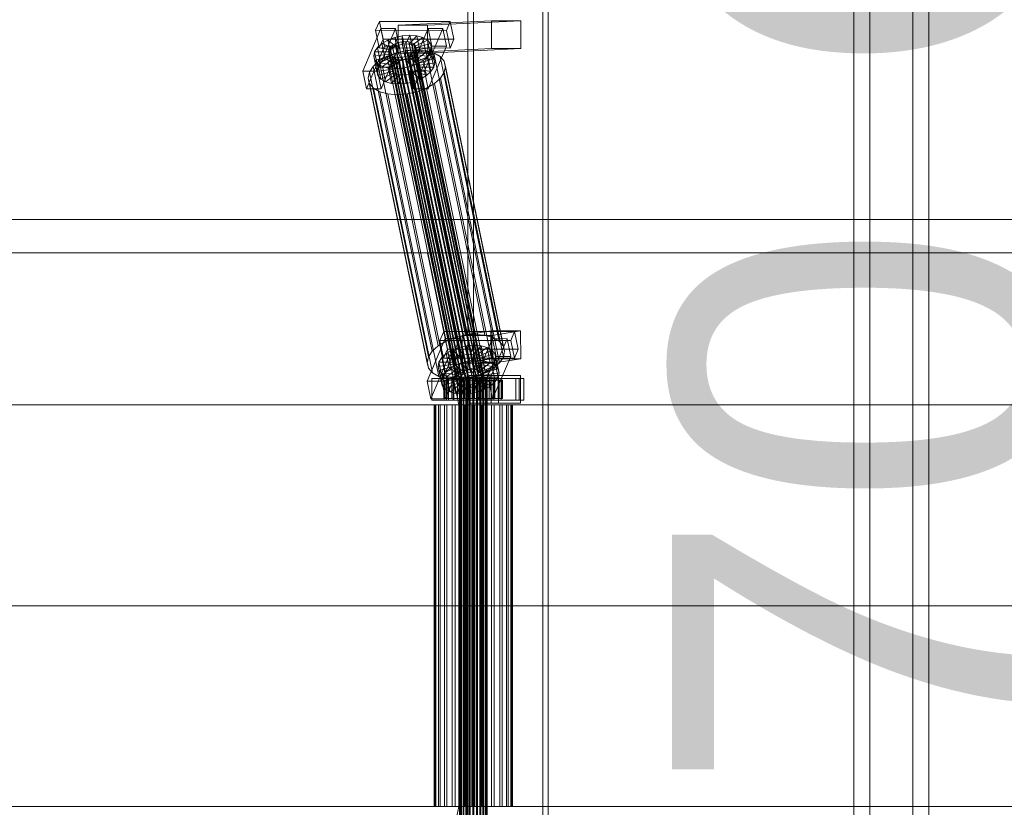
# Model space of a CAD drawing. Header units: millimetres. Extents: x -4738 to 65662, y -68080 to 6847.
# Tile 620 of 656: x 22278 to 22915, y -18130 to -17621. Entities that reach past the tile are written whole.
import ezdxf

# ---------------------------------------------------------------- set-up
doc = ezdxf.new("R2010")
doc.units = ezdxf.units.MM
doc.layers.add('COTAS_O', color=1, linetype='Continuous', lineweight=0)
doc.layers.add('superior_C02', color=7, linetype='Continuous', lineweight=0)
doc.dimstyles.new('R19_100', dxfattribs={"dimtxt": 250, "dimasz": 150, "dimexe": 150, "dimexo": 80, "dimgap": 100, "dimtad": 1, "dimtih": 1, "dimtoh": 1, "dimdsep": 46, "dimcen": 0.09, "dimadec": 0, "dimazin": 0, "dimtfac": 1, "dimtdec": 4, "dimtofl": 0, "dimtmove": 0, "dimatfit": 3, "dimfxl": 1, "dimtolj": 1, "dimtzin": 0, "dimarcsym": 0})

# ---------------------------------------------------------------- blocks, each defined once
blk = doc.blocks.new('DIM_R31_41')
at = {"layer": 'COTAS_O'}
for p, q in [((23050.07, -17510), (23005.07, -17660)), ((23750.07, -17510), (23050.07, -17510)), ((23050.07, -19480), (23050.07, -17510)), ((23050.07, -17510), (23095.07, -17660)), ((23050.07, -19480), (23005.07, -19330)), ((23050.07, -19480), (23095.07, -19330)), ((23750.07, -19480), (23050.07, -19480))]:
    blk.add_line(p, q, dxfattribs=at)
blk.add_text('1970 O', height=250, rotation=90, dxfattribs=at).set_placement((22950.07, -18495))

msp = doc.modelspace()

# ---------------------------------------------------------------- linework, layer by layer
at = {"layer": 'superior_C02'}
for p, q in [((22817.676, -17550), (22817.676, -18450)), ((22828.108, -18450), (22828.108, -17550)), ((22855.858, -18450), (22855.858, -17550)), ((22866.29, -17550), (22866.29, -18450)), ((22567.843, -17575), (22567.843, -18425)), ((22571.419, -18425), (22571.419, -17575)), ((22616.334, -18425), (22616.334, -17575)), ((22619.91, -17575), (22619.91, -18425)), ((22510.565, -17621.857), (22508.117, -17627.592)), ((22512.945, -17633.325), (22510.565, -17621.857)), ((22510.565, -17621.857), (22556.383, -17621.914)), ((22583.026, -17621.488), (22522.633, -17624.356)), ((22541.723, -17624.356), (22602.116, -17621.488)), ((22553.935, -17627.65), (22556.383, -17621.914)), ((22556.383, -17621.914), (22558.763, -17633.382)), ((22583.101, -17639.486), (22583.026, -17621.488)), ((22583.026, -17621.488), (22602.116, -17621.488)), ((22602.116, -17621.488), (22602.192, -17639.486)), ((22511.47, -17626.449), (22499.719, -17653.98)), ((22553.935, -17627.65), (22508.117, -17627.592)), ((22508.117, -17627.592), (22510.497, -17639.061)), ((22509.265, -17653.992), (22521.015, -17626.461)), ((22513.85, -17637.917), (22511.47, -17626.449)), ((22511.47, -17626.449), (22521.015, -17626.461)), ((22521.015, -17626.461), (22523.396, -17637.929)), ((22541.723, -17624.356), (22522.633, -17624.356)), ((22522.633, -17624.356), (22522.709, -17642.354)), ((22542.015, -17626.487), (22530.265, -17654.019)), ((22539.81, -17654.031), (22551.561, -17626.499)), ((22541.799, -17642.354), (22541.723, -17624.356)), ((22544.396, -17637.955), (22542.015, -17626.487)), ((22542.015, -17626.487), (22551.561, -17626.499)), ((22551.561, -17626.499), (22553.941, -17637.967)), ((22556.315, -17639.118), (22553.935, -17627.65)), ((22509.251, -17638.79), (22512.184, -17636.164)), ((22510.497, -17639.061), (22512.945, -17633.325)), ((22512.184, -17636.164), (22516.03, -17633.91)), ((22512.184, -17636.164), (22519.227, -17639.042)), ((22514.225, -17645.994), (22512.184, -17636.164)), ((22558.763, -17633.382), (22512.945, -17633.325)), ((22516.03, -17633.91), (22520.525, -17632.183)), ((22516.03, -17633.91), (22521.049, -17637.975)), ((22518.07, -17643.74), (22516.03, -17633.91)), ((22518.887, -17637.404), (22520.709, -17636.336)), ((22520.525, -17632.183), (22525.364, -17631.1)), ((22520.525, -17632.183), (22523.178, -17637.157)), ((22522.566, -17642.013), (22520.525, -17632.183)), ((22520.709, -17636.336), (22522.838, -17635.518)), ((22565.084, -17850.135), (22520.709, -17636.336)), ((22522.838, -17635.518), (22525.13, -17635.005)), ((22567.213, -17849.317), (22522.838, -17635.518)), ((22525.47, -17636.643), (22523.178, -17637.157)), ((22525.13, -17635.005), (22527.429, -17634.832)), ((22569.505, -17848.804), (22525.13, -17635.005)), ((22525.364, -17631.1), (22530.217, -17630.735)), ((22525.364, -17631.1), (22525.47, -17636.643)), ((22527.404, -17640.93), (22525.364, -17631.1)), ((22527.769, -17636.47), (22525.47, -17636.643)), ((22525.47, -17636.643), (22527.51, -17646.473)), ((22527.429, -17634.832), (22529.577, -17635.011)), ((22571.804, -17848.631), (22527.429, -17634.832)), ((22530.217, -17630.735), (22527.769, -17636.47)), ((22527.769, -17636.47), (22529.809, -17646.3)), ((22529.917, -17636.649), (22527.769, -17636.47)), ((22529.577, -17635.011), (22531.429, -17635.529)), ((22573.952, -17848.809), (22529.577, -17635.011)), ((22534.752, -17631.112), (22529.917, -17636.649)), ((22529.917, -17636.649), (22531.957, -17646.479)), ((22531.769, -17637.167), (22529.917, -17636.649)), ((22532.257, -17640.564), (22530.217, -17630.735)), ((22530.217, -17630.735), (22534.752, -17631.112)), ((22531.429, -17635.529), (22532.858, -17636.352)), ((22575.804, -17849.328), (22531.429, -17635.529)), ((22538.662, -17632.206), (22531.769, -17637.167)), ((22532.858, -17636.352), (22533.767, -17637.422)), ((22577.233, -17850.15), (22532.858, -17636.352)), ((22541.679, -17633.943), (22533.198, -17637.99)), ((22543.598, -17636.203), (22534.107, -17639.061)), ((22536.792, -17640.942), (22534.752, -17631.112)), ((22534.752, -17631.112), (22538.662, -17632.206)), ((22540.702, -17642.036), (22538.662, -17632.206)), ((22538.662, -17632.206), (22541.679, -17633.943)), ((22543.719, -17643.772), (22541.679, -17633.943)), ((22541.679, -17633.943), (22543.598, -17636.203)), ((22545.638, -17646.033), (22543.598, -17636.203)), ((22543.598, -17636.203), (22544.288, -17638.834)), ((22558.763, -17633.382), (22556.315, -17639.118)), ((22502.1, -17665.449), (22513.85, -17637.917)), ((22506.843, -17644.431), (22507.429, -17641.61)), ((22506.843, -17644.431), (22516.697, -17642.958)), ((22507.429, -17641.61), (22509.251, -17638.79)), ((22507.429, -17641.61), (22516.974, -17641.622)), ((22509.469, -17651.44), (22507.429, -17641.61)), ((22509.251, -17638.79), (22517.837, -17640.286)), ((22511.291, -17648.62), (22509.251, -17638.79)), ((22510.497, -17639.061), (22556.315, -17639.118)), ((22523.396, -17637.929), (22511.645, -17665.461)), ((22523.396, -17637.929), (22513.85, -17637.917)), ((22515.538, -17644.416), (22521.548, -17642.107)), ((22516.357, -17641.32), (22516.634, -17639.983)), ((22516.684, -17642.566), (22516.357, -17641.32)), ((22560.732, -17855.119), (22516.357, -17641.32)), ((22516.634, -17639.983), (22517.497, -17638.648)), ((22561.01, -17853.782), (22516.634, -17639.983)), ((22517.593, -17643.637), (22516.684, -17642.566)), ((22561.059, -17856.365), (22516.684, -17642.566)), ((22516.974, -17641.622), (22516.697, -17642.958)), ((22516.697, -17642.958), (22517.024, -17644.204)), ((22516.697, -17642.958), (22518.737, -17652.788)), ((22517.837, -17640.286), (22516.974, -17641.622)), ((22516.974, -17641.622), (22519.015, -17651.452)), ((22517.497, -17638.648), (22518.887, -17637.404)), ((22561.873, -17852.446), (22517.497, -17638.648)), ((22519.227, -17639.042), (22517.837, -17640.286)), ((22517.837, -17640.286), (22519.878, -17650.116)), ((22522.566, -17642.013), (22518.07, -17643.74)), ((22563.262, -17851.202), (22518.887, -17637.404)), ((22521.049, -17637.975), (22519.227, -17639.042)), ((22519.227, -17639.042), (22521.267, -17648.872)), ((22523.178, -17637.157), (22521.049, -17637.975)), ((22521.049, -17637.975), (22523.089, -17647.804)), ((22521.548, -17642.107), (22528.017, -17640.659)), ((22559.803, -17826.416), (22521.548, -17642.107)), ((22527.404, -17640.93), (22522.566, -17642.013)), ((22525.218, -17646.986), (22522.566, -17642.013)), ((22583.101, -17639.486), (22522.709, -17642.354)), ((22522.709, -17642.354), (22541.799, -17642.354)), ((22523.178, -17637.157), (22525.218, -17646.986)), ((22532.257, -17640.564), (22527.404, -17640.93)), ((22527.51, -17646.473), (22527.404, -17640.93)), ((22528.017, -17640.659), (22534.504, -17640.17)), ((22566.271, -17824.968), (22528.017, -17640.659)), ((22531.564, -17642.585), (22529.742, -17643.652)), ((22529.809, -17646.3), (22532.257, -17640.564)), ((22532.953, -17641.341), (22531.564, -17642.585)), ((22575.939, -17856.383), (22531.564, -17642.585)), ((22531.769, -17637.167), (22533.809, -17646.997)), ((22533.198, -17637.99), (22531.769, -17637.167)), ((22531.904, -17644.223), (22533.293, -17642.979)), ((22531.957, -17646.479), (22536.792, -17640.942)), ((22536.792, -17640.942), (22532.257, -17640.564)), ((22532.645, -17665.487), (22544.396, -17637.955)), ((22533.816, -17640.005), (22532.953, -17641.341)), ((22577.329, -17855.139), (22532.953, -17641.341)), ((22533.198, -17637.99), (22535.238, -17647.82)), ((22534.107, -17639.061), (22533.198, -17637.99)), ((22533.293, -17642.979), (22534.156, -17641.643)), ((22541.88, -17644.475), (22533.293, -17642.979)), ((22533.293, -17642.979), (22535.334, -17652.809)), ((22533.767, -17637.422), (22534.094, -17638.668)), ((22578.142, -17851.221), (22533.767, -17637.422)), ((22533.809, -17646.997), (22540.702, -17642.036)), ((22534.094, -17638.668), (22533.816, -17640.005)), ((22533.816, -17640.005), (22578.192, -17853.804)), ((22578.469, -17852.467), (22534.094, -17638.668)), ((22534.107, -17639.061), (22536.147, -17648.891)), ((22534.434, -17640.307), (22534.107, -17639.061)), ((22534.156, -17641.643), (22534.434, -17640.307)), ((22534.156, -17641.643), (22543.702, -17641.655)), ((22536.197, -17651.473), (22534.156, -17641.643)), ((22544.288, -17638.834), (22534.434, -17640.307)), ((22534.434, -17640.307), (22536.474, -17650.137)), ((22534.504, -17640.17), (22540.567, -17640.674)), ((22572.758, -17824.479), (22534.504, -17640.17)), ((22540.702, -17642.036), (22536.792, -17640.942)), ((22540.567, -17640.674), (22545.793, -17642.137)), ((22578.822, -17824.984), (22540.567, -17640.674)), ((22543.719, -17643.772), (22540.702, -17642.036)), ((22602.192, -17639.486), (22541.799, -17642.354)), ((22543.702, -17641.655), (22541.88, -17644.475)), ((22553.941, -17637.967), (22542.191, -17665.499)), ((22544.288, -17638.834), (22543.702, -17641.655)), ((22543.702, -17641.655), (22545.742, -17651.485)), ((22546.328, -17648.664), (22544.288, -17638.834)), ((22553.941, -17637.967), (22544.396, -17637.955)), ((22545.793, -17642.137), (22549.827, -17644.459)), ((22584.048, -17826.446), (22545.793, -17642.137)), ((22602.192, -17639.486), (22583.101, -17639.486)), ((22506.476, -17650.939), (22510.397, -17647.428)), ((22507.533, -17647.062), (22506.843, -17644.431)), ((22508.883, -17654.261), (22506.843, -17644.431)), ((22507.533, -17647.062), (22517.024, -17644.204)), ((22509.452, -17649.322), (22507.533, -17647.062)), ((22509.573, -17656.892), (22507.533, -17647.062)), ((22509.452, -17649.322), (22517.933, -17645.275)), ((22512.469, -17651.059), (22509.452, -17649.322)), ((22511.492, -17659.152), (22509.452, -17649.322)), ((22511.291, -17648.62), (22509.469, -17651.44)), ((22510.397, -17647.428), (22515.538, -17644.416)), ((22548.652, -17831.737), (22510.397, -17647.428)), ((22514.225, -17645.994), (22511.291, -17648.62)), ((22519.878, -17650.116), (22511.291, -17648.62)), ((22512.469, -17651.059), (22519.362, -17646.098)), ((22518.07, -17643.74), (22514.225, -17645.994)), ((22521.267, -17648.872), (22514.225, -17645.994)), ((22553.793, -17828.725), (22515.538, -17644.416)), ((22516.379, -17652.153), (22521.214, -17646.616)), ((22517.024, -17644.204), (22517.933, -17645.275)), ((22517.024, -17644.204), (22519.064, -17654.034)), ((22519.022, -17644.459), (22517.593, -17643.637)), ((22561.968, -17857.435), (22517.593, -17643.637)), ((22517.933, -17645.275), (22519.362, -17646.098)), ((22517.933, -17645.275), (22519.973, -17655.105)), ((22523.089, -17647.804), (22518.07, -17643.74)), ((22520.874, -17644.978), (22519.022, -17644.459)), ((22563.397, -17858.258), (22519.022, -17644.459)), ((22519.362, -17646.098), (22521.214, -17646.616)), ((22519.362, -17646.098), (22521.402, -17655.927)), ((22519.878, -17650.116), (22521.267, -17648.872)), ((22523.022, -17645.156), (22520.874, -17644.978)), ((22565.249, -17858.776), (22520.874, -17644.978)), ((22520.914, -17652.53), (22523.362, -17646.795)), ((22521.214, -17646.616), (22523.362, -17646.795)), ((22521.214, -17646.616), (22523.254, -17656.446)), ((22521.267, -17648.872), (22523.089, -17647.804)), ((22525.321, -17644.983), (22523.022, -17645.156)), ((22567.398, -17858.955), (22523.022, -17645.156)), ((22523.089, -17647.804), (22525.218, -17646.986)), ((22523.362, -17646.795), (22525.661, -17646.622)), ((22523.362, -17646.795), (22525.402, -17656.624)), ((22525.218, -17646.986), (22527.51, -17646.473)), ((22527.613, -17644.47), (22525.321, -17644.983)), ((22569.696, -17858.782), (22525.321, -17644.983)), ((22525.661, -17646.622), (22527.953, -17646.108)), ((22525.767, -17652.165), (22525.661, -17646.622)), ((22525.661, -17646.622), (22527.701, -17656.451)), ((22527.51, -17646.473), (22529.809, -17646.3)), ((22529.742, -17643.652), (22527.613, -17644.47)), ((22571.988, -17858.269), (22527.613, -17644.47)), ((22527.953, -17646.108), (22530.082, -17645.29)), ((22530.605, -17651.082), (22527.953, -17646.108)), ((22527.953, -17646.108), (22529.993, -17655.938)), ((22574.118, -17857.451), (22529.742, -17643.652)), ((22529.809, -17646.3), (22531.957, -17646.479)), ((22530.082, -17645.29), (22531.904, -17644.223)), ((22535.101, -17649.355), (22530.082, -17645.29)), ((22530.082, -17645.29), (22532.122, -17655.12)), ((22535.101, -17649.355), (22530.605, -17651.082)), ((22538.946, -17647.101), (22531.904, -17644.223)), ((22531.904, -17644.223), (22533.944, -17654.053)), ((22531.957, -17646.479), (22533.809, -17646.997)), ((22533.809, -17646.997), (22535.238, -17647.82)), ((22538.946, -17647.101), (22535.101, -17649.355)), ((22537.141, -17659.184), (22535.101, -17649.355)), ((22535.238, -17647.82), (22543.719, -17643.772)), ((22535.238, -17647.82), (22536.147, -17648.891)), ((22536.147, -17648.891), (22545.638, -17646.033)), ((22536.147, -17648.891), (22536.474, -17650.137)), ((22536.474, -17650.137), (22546.328, -17648.664)), ((22541.88, -17644.475), (22538.946, -17647.101)), ((22540.987, -17656.931), (22538.946, -17647.101)), ((22543.92, -17654.305), (22541.88, -17644.475)), ((22545.638, -17646.033), (22543.719, -17643.772)), ((22546.328, -17648.664), (22545.638, -17646.033)), ((22545.742, -17651.485), (22546.328, -17648.664)), ((22549.827, -17644.459), (22552.392, -17647.481)), ((22588.081, -17828.768), (22549.827, -17644.459)), ((22552.392, -17647.481), (22553.314, -17650.998)), ((22590.647, -17831.79), (22552.392, -17647.481)), ((22509.265, -17653.992), (22499.719, -17653.98)), ((22499.719, -17653.98), (22502.1, -17665.449)), ((22503.257, -17658.48), (22504.04, -17654.709)), ((22504.04, -17654.709), (22506.476, -17650.939)), ((22542.295, -17839.018), (22504.04, -17654.709)), ((22544.73, -17835.248), (22506.476, -17650.939)), ((22509.469, -17651.44), (22508.883, -17654.261)), ((22518.737, -17652.788), (22508.883, -17654.261)), ((22508.883, -17654.261), (22509.573, -17656.892)), ((22511.645, -17665.461), (22509.265, -17653.992)), ((22519.015, -17651.452), (22509.469, -17651.44)), ((22519.064, -17654.034), (22509.573, -17656.892)), ((22519.973, -17655.105), (22511.492, -17659.152)), ((22516.379, -17652.153), (22512.469, -17651.059)), ((22514.509, -17660.889), (22512.469, -17651.059)), ((22520.914, -17652.53), (22516.379, -17652.153)), ((22518.419, -17661.983), (22516.379, -17652.153)), ((22518.737, -17652.788), (22519.015, -17651.452)), ((22519.064, -17654.034), (22518.737, -17652.788)), ((22519.015, -17651.452), (22519.878, -17650.116)), ((22519.973, -17655.105), (22519.064, -17654.034)), ((22521.402, -17655.927), (22519.973, -17655.105)), ((22525.767, -17652.165), (22520.914, -17652.53)), ((22522.954, -17662.36), (22520.914, -17652.53)), ((22530.605, -17651.082), (22525.767, -17652.165)), ((22527.807, -17661.995), (22525.767, -17652.165)), ((22532.122, -17655.12), (22529.993, -17655.938)), ((22539.81, -17654.031), (22530.265, -17654.019)), ((22530.265, -17654.019), (22532.645, -17665.487)), ((22532.646, -17660.912), (22530.605, -17651.082)), ((22533.944, -17654.053), (22532.122, -17655.12)), ((22532.122, -17655.12), (22537.141, -17659.184)), ((22535.334, -17652.809), (22533.944, -17654.053)), ((22533.944, -17654.053), (22540.987, -17656.931)), ((22536.197, -17651.473), (22535.334, -17652.809)), ((22535.334, -17652.809), (22543.92, -17654.305)), ((22536.474, -17650.137), (22536.197, -17651.473)), ((22545.742, -17651.485), (22536.197, -17651.473)), ((22542.191, -17665.499), (22539.81, -17654.031)), ((22540.987, -17656.931), (22543.92, -17654.305)), ((22543.92, -17654.305), (22545.742, -17651.485)), ((22552.531, -17654.769), (22550.096, -17658.539)), ((22553.314, -17650.998), (22552.531, -17654.769)), ((22552.531, -17654.769), (22590.786, -17839.078)), ((22591.569, -17835.307), (22553.314, -17650.998)), ((22504.179, -17661.997), (22503.257, -17658.48)), ((22541.512, -17842.789), (22503.257, -17658.48)), ((22506.745, -17665.019), (22504.179, -17661.997)), ((22542.434, -17846.306), (22504.179, -17661.997)), ((22509.573, -17656.892), (22511.492, -17659.152)), ((22511.492, -17659.152), (22514.509, -17660.889)), ((22521.402, -17655.927), (22514.509, -17660.889)), ((22514.509, -17660.889), (22518.419, -17661.983)), ((22523.254, -17656.446), (22518.419, -17661.983)), ((22518.419, -17661.983), (22522.954, -17662.36)), ((22523.254, -17656.446), (22521.402, -17655.927)), ((22525.402, -17656.624), (22522.954, -17662.36)), ((22522.954, -17662.36), (22527.807, -17661.995)), ((22525.402, -17656.624), (22523.254, -17656.446)), ((22527.701, -17656.451), (22525.402, -17656.624)), ((22529.993, -17655.938), (22527.701, -17656.451)), ((22527.701, -17656.451), (22527.807, -17661.995)), ((22527.807, -17661.995), (22532.646, -17660.912)), ((22529.993, -17655.938), (22532.646, -17660.912)), ((22532.646, -17660.912), (22537.141, -17659.184)), ((22537.141, -17659.184), (22540.987, -17656.931)), ((22546.174, -17662.05), (22541.033, -17665.062)), ((22550.096, -17658.539), (22546.174, -17662.05)), ((22584.429, -17846.359), (22546.174, -17662.05)), ((22588.35, -17842.848), (22550.096, -17658.539)), ((22502.1, -17665.449), (22511.645, -17665.461)), ((22510.778, -17667.341), (22506.745, -17665.019)), ((22544.999, -17849.328), (22506.745, -17665.019)), ((22516.004, -17668.803), (22510.778, -17667.341)), ((22549.033, -17851.65), (22510.778, -17667.341)), ((22535.024, -17667.371), (22528.555, -17668.819)), ((22532.645, -17665.487), (22542.191, -17665.499)), ((22541.033, -17665.062), (22535.024, -17667.371)), ((22573.278, -17851.68), (22535.024, -17667.371)), ((22579.288, -17849.371), (22541.033, -17665.062)), ((22522.068, -17669.308), (22516.004, -17668.803)), ((22554.259, -17853.113), (22516.004, -17668.803)), ((22528.555, -17668.819), (22522.068, -17669.308)), ((22560.322, -17853.617), (22522.068, -17669.308)), ((22566.81, -17853.128), (22528.555, -17668.819)), ((15575.415, -17750), (24634.01, -17750)), ((24635.508, -17750), (15576.913, -17750)), ((21968.557, -17771.702), (22541.592, -17771.702)), ((22543.371, -17771.702), (21970.336, -17771.702)), ((22541.592, -17771.702), (22561.995, -17870)), ((22541.592, -17771.702), (22543.371, -17771.702)), ((22541.592, -17771.702), (22971.369, -17771.702)), ((22563.773, -17870), (22543.371, -17771.702)), ((22973.147, -17771.702), (22543.371, -17771.702)), ((22553.125, -17827.141), (22541.374, -17854.673)), ((22552.22, -17822.549), (22549.772, -17828.285)), ((22550.92, -17854.685), (22562.671, -17827.153)), ((22554.6, -17834.017), (22552.22, -17822.549)), ((22552.22, -17822.549), (22598.038, -17822.606)), ((22555.505, -17838.609), (22553.125, -17827.141)), ((22553.125, -17827.141), (22562.671, -17827.153)), ((22559.803, -17826.416), (22553.793, -17828.725)), ((22566.271, -17824.968), (22559.803, -17826.416)), ((22562.671, -17827.153), (22565.051, -17838.621)), ((22582.711, -17822.189), (22564.202, -17825.057)), ((22583.293, -17825.057), (22564.202, -17825.057)), ((22564.202, -17825.057), (22564.45, -17843.038)), ((22572.758, -17824.479), (22566.271, -17824.968)), ((22583.671, -17827.179), (22571.92, -17854.711)), ((22578.822, -17824.984), (22572.758, -17824.479)), ((22584.048, -17826.446), (22578.822, -17824.984)), ((22581.466, -17854.723), (22593.216, -17827.191)), ((22582.959, -17840.17), (22582.711, -17822.189)), ((22582.711, -17822.189), (22601.802, -17822.189)), ((22583.293, -17825.057), (22601.802, -17822.189)), ((22583.54, -17843.038), (22583.293, -17825.057)), ((22586.051, -17838.647), (22583.671, -17827.179)), ((22583.671, -17827.179), (22593.216, -17827.191)), ((22588.081, -17828.768), (22584.048, -17826.446)), ((22593.216, -17827.191), (22595.596, -17838.659)), ((22595.59, -17828.342), (22598.038, -17822.606)), ((22598.038, -17822.606), (22600.418, -17834.074)), ((22601.802, -17822.189), (22602.049, -17840.17)), ((22548.652, -17831.737), (22544.73, -17835.248)), ((22553.793, -17828.725), (22548.652, -17831.737)), ((22595.59, -17828.342), (22549.772, -17828.285)), ((22549.772, -17828.285), (22552.152, -17839.753)), ((22552.152, -17839.753), (22554.6, -17834.017)), ((22600.418, -17834.074), (22554.6, -17834.017)), ((22557.685, -17834.603), (22562.18, -17832.875)), ((22562.18, -17832.875), (22567.019, -17831.792)), ((22562.18, -17832.875), (22564.833, -17837.849)), ((22564.221, -17842.705), (22562.18, -17832.875)), ((22567.019, -17831.792), (22571.872, -17831.427)), ((22567.019, -17831.792), (22567.125, -17837.336)), ((22569.06, -17841.622), (22567.019, -17831.792)), ((22571.872, -17831.427), (22569.424, -17837.163)), ((22576.407, -17831.804), (22571.572, -17837.341)), ((22573.912, -17841.257), (22571.872, -17831.427)), ((22571.872, -17831.427), (22576.407, -17831.804)), ((22580.317, -17832.898), (22573.424, -17837.86)), ((22578.448, -17841.634), (22576.407, -17831.804)), ((22576.407, -17831.804), (22580.317, -17832.898)), ((22582.357, -17842.728), (22580.317, -17832.898)), ((22580.317, -17832.898), (22583.334, -17834.635)), ((22590.647, -17831.79), (22588.081, -17828.768)), ((22591.569, -17835.307), (22590.647, -17831.79)), ((22597.97, -17839.81), (22595.59, -17828.342)), ((22600.418, -17834.074), (22597.97, -17839.81)), ((22542.295, -17839.018), (22541.512, -17842.789)), ((22544.73, -17835.248), (22542.295, -17839.018)), ((22543.755, -17866.141), (22555.505, -17838.609)), ((22549.084, -17842.302), (22550.906, -17839.482)), ((22550.906, -17839.482), (22553.84, -17836.856)), ((22550.906, -17839.482), (22559.493, -17840.978)), ((22552.946, -17849.312), (22550.906, -17839.482)), ((22552.152, -17839.753), (22597.97, -17839.81)), ((22565.051, -17838.621), (22553.3, -17866.153)), ((22553.84, -17836.856), (22557.685, -17834.603)), ((22553.84, -17836.856), (22560.882, -17839.734)), ((22555.88, -17846.686), (22553.84, -17836.856)), ((22565.051, -17838.621), (22555.505, -17838.609)), ((22557.685, -17834.603), (22562.704, -17838.667)), ((22559.725, -17844.433), (22557.685, -17834.603)), ((22560.882, -17839.734), (22559.493, -17840.978)), ((22562.704, -17838.667), (22560.882, -17839.734)), ((22560.882, -17839.734), (22562.922, -17849.564)), ((22564.833, -17837.849), (22562.704, -17838.667)), ((22562.704, -17838.667), (22564.744, -17848.497)), ((22582.959, -17840.17), (22564.45, -17843.038)), ((22567.125, -17837.336), (22564.833, -17837.849)), ((22564.833, -17837.849), (22566.873, -17847.679)), ((22569.424, -17837.163), (22567.125, -17837.336)), ((22567.125, -17837.336), (22569.165, -17847.165)), ((22569.424, -17837.163), (22571.464, -17846.992)), ((22571.572, -17837.341), (22569.424, -17837.163)), ((22571.572, -17837.341), (22573.612, -17847.171)), ((22573.424, -17837.86), (22571.572, -17837.341)), ((22573.424, -17837.86), (22575.464, -17847.689)), ((22574.853, -17838.682), (22573.424, -17837.86)), ((22574.3, -17866.179), (22586.051, -17838.647)), ((22583.334, -17834.635), (22574.853, -17838.682)), ((22574.853, -17838.682), (22576.893, -17848.512)), ((22575.762, -17839.753), (22574.853, -17838.682)), ((22585.253, -17836.895), (22575.762, -17839.753)), ((22575.762, -17839.753), (22577.802, -17849.583)), ((22576.089, -17840.999), (22575.762, -17839.753)), ((22585.943, -17839.526), (22576.089, -17840.999)), ((22602.049, -17840.17), (22582.959, -17840.17)), ((22585.374, -17844.465), (22583.334, -17834.635)), ((22583.334, -17834.635), (22585.253, -17836.895)), ((22602.049, -17840.17), (22583.54, -17843.038)), ((22595.596, -17838.659), (22583.846, -17866.191)), ((22587.293, -17846.725), (22585.253, -17836.895)), ((22585.253, -17836.895), (22585.943, -17839.526)), ((22585.943, -17839.526), (22585.357, -17842.347)), ((22587.983, -17849.356), (22585.943, -17839.526)), ((22595.596, -17838.659), (22586.051, -17838.647)), ((22588.35, -17842.848), (22590.786, -17839.078)), ((22590.786, -17839.078), (22591.569, -17835.307)), ((22541.512, -17842.789), (22542.434, -17846.306)), ((22542.434, -17846.306), (22544.999, -17849.328)), ((22548.498, -17845.123), (22549.084, -17842.302)), ((22548.498, -17845.123), (22558.352, -17843.65)), ((22549.188, -17847.754), (22548.498, -17845.123)), ((22550.538, -17854.953), (22548.498, -17845.123)), ((22549.084, -17842.302), (22558.63, -17842.314)), ((22551.124, -17852.132), (22549.084, -17842.302)), ((22549.188, -17847.754), (22558.679, -17844.897)), ((22551.107, -17850.015), (22559.588, -17845.967)), ((22555.88, -17846.686), (22552.946, -17849.312)), ((22554.124, -17851.751), (22561.017, -17846.79)), ((22559.725, -17844.433), (22555.88, -17846.686)), ((22562.922, -17849.564), (22555.88, -17846.686)), ((22558.63, -17842.314), (22558.352, -17843.65)), ((22558.352, -17843.65), (22558.679, -17844.897)), ((22558.352, -17843.65), (22560.392, -17853.48)), ((22559.493, -17840.978), (22558.63, -17842.314)), ((22558.63, -17842.314), (22560.67, -17852.144)), ((22558.679, -17844.897), (22559.588, -17845.967)), ((22558.679, -17844.897), (22560.719, -17854.726)), ((22559.493, -17840.978), (22561.533, -17850.808)), ((22559.588, -17845.967), (22561.017, -17846.79)), ((22559.588, -17845.967), (22561.628, -17855.797)), ((22564.221, -17842.705), (22559.725, -17844.433)), ((22564.744, -17848.497), (22559.725, -17844.433)), ((22561.017, -17846.79), (22562.869, -17847.308)), ((22561.017, -17846.79), (22563.057, -17856.62)), ((22569.06, -17841.622), (22564.221, -17842.705)), ((22566.873, -17847.679), (22564.221, -17842.705)), ((22564.45, -17843.038), (22583.54, -17843.038)), ((22567.316, -17847.314), (22569.608, -17846.801)), ((22573.912, -17841.257), (22569.06, -17841.622)), ((22569.165, -17847.165), (22569.06, -17841.622)), ((22569.165, -17847.165), (22571.464, -17846.992)), ((22569.608, -17846.801), (22571.737, -17845.983)), ((22572.261, -17851.774), (22569.608, -17846.801)), ((22569.608, -17846.801), (22571.648, -17856.631)), ((22571.464, -17846.992), (22573.912, -17841.257)), ((22571.464, -17846.992), (22573.612, -17847.171)), ((22571.737, -17845.983), (22573.559, -17844.915)), ((22576.756, -17850.047), (22571.737, -17845.983)), ((22571.737, -17845.983), (22573.778, -17855.812)), ((22573.559, -17844.915), (22574.948, -17843.671)), ((22580.601, -17847.793), (22573.559, -17844.915)), ((22573.559, -17844.915), (22575.599, -17854.745)), ((22573.612, -17847.171), (22578.448, -17841.634)), ((22578.448, -17841.634), (22573.912, -17841.257)), ((22574.948, -17843.671), (22575.811, -17842.335)), ((22583.535, -17845.167), (22574.948, -17843.671)), ((22574.948, -17843.671), (22576.989, -17853.501)), ((22575.464, -17847.689), (22582.357, -17842.728)), ((22575.811, -17842.335), (22576.089, -17840.999)), ((22575.811, -17842.335), (22585.357, -17842.347)), ((22577.852, -17852.165), (22575.811, -17842.335)), ((22576.089, -17840.999), (22578.129, -17850.829)), ((22576.893, -17848.512), (22585.374, -17844.465)), ((22577.802, -17849.583), (22587.293, -17846.725)), ((22582.357, -17842.728), (22578.448, -17841.634)), ((22579.288, -17849.371), (22584.429, -17846.359)), ((22583.535, -17845.167), (22580.601, -17847.793)), ((22585.374, -17844.465), (22582.357, -17842.728)), ((22585.357, -17842.347), (22583.535, -17845.167)), ((22585.575, -17854.997), (22583.535, -17845.167)), ((22584.429, -17846.359), (22588.35, -17842.848)), ((22585.357, -17842.347), (22587.397, -17852.177)), ((22587.293, -17846.725), (22585.374, -17844.465)), ((22587.983, -17849.356), (22587.293, -17846.725)), ((22553.989, -17853), (22544.443, -17853)), ((22544.443, -17853), (22544.443, -17867)), ((22558.75, -17853), (22544.443, -17853)), ((22544.999, -17849.328), (22549.033, -17851.65)), ((22549.033, -17851.65), (22554.259, -17853.113)), ((22551.107, -17850.015), (22549.188, -17847.754)), ((22551.229, -17857.584), (22549.188, -17847.754)), ((22551.124, -17852.132), (22550.538, -17854.953)), ((22560.392, -17853.48), (22550.538, -17854.953)), ((22554.124, -17851.751), (22551.107, -17850.015)), ((22553.147, -17859.844), (22551.107, -17850.015)), ((22552.946, -17849.312), (22551.124, -17852.132)), ((22560.67, -17852.144), (22551.124, -17852.132)), ((22561.533, -17850.808), (22552.946, -17849.312)), ((22553.989, -17867), (22553.989, -17853)), ((22553.989, -17853), (22568.295, -17853)), ((22558.034, -17852.845), (22554.124, -17851.751)), ((22556.164, -17861.581), (22554.124, -17851.751)), ((22554.259, -17853.113), (22560.322, -17853.617)), ((22601.108, -17853), (22555.29, -17853)), ((22555.29, -17853), (22555.29, -17867)), ((22558.27, -17853), (22555.29, -17853)), ((22558.034, -17852.845), (22562.869, -17847.308)), ((22562.569, -17853.223), (22558.034, -17852.845)), ((22560.074, -17862.675), (22558.034, -17852.845)), ((22558.27, -17867), (22558.27, -17853)), ((22558.27, -17853), (22604.089, -17853)), ((22558.75, -17867), (22558.75, -17853)), ((22558.75, -17853), (22568.295, -17853)), ((22560.322, -17853.617), (22566.81, -17853.128)), ((22560.392, -17853.48), (22560.67, -17852.144)), ((22560.719, -17854.726), (22560.392, -17853.48)), ((22560.67, -17852.144), (22561.533, -17850.808)), ((22561.873, -17852.446), (22561.01, -17853.782)), ((22561.533, -17850.808), (22562.922, -17849.564)), ((22563.262, -17851.202), (22561.873, -17852.446)), ((22562.563, -17852), (22562.351, -17852)), ((22562.351, -17852), (22562.753, -17852)), ((22562.351, -18148), (22562.351, -17852)), ((22563.372, -17852), (22562.563, -17852)), ((22562.563, -18148), (22562.563, -17852)), ((22562.569, -17853.223), (22565.017, -17847.487)), ((22567.422, -17852.857), (22562.569, -17853.223)), ((22564.609, -17863.052), (22562.569, -17853.223)), ((22562.753, -17852), (22563.74, -17852)), ((22562.753, -18148), (22562.753, -17852)), ((22562.869, -17847.308), (22565.017, -17847.487)), ((22562.869, -17847.308), (22564.909, -17857.138)), ((22562.922, -17849.564), (22564.744, -17848.497)), ((22565.084, -17850.135), (22563.262, -17851.202)), ((22564.725, -17852), (22563.372, -17852)), ((22563.372, -18148), (22563.372, -17852)), ((22563.74, -17852), (22565.245, -17852)), ((22563.74, -18148), (22563.74, -17852)), ((22566.529, -17852), (22564.725, -17852)), ((22564.725, -18148), (22564.725, -17852)), ((22564.744, -17848.497), (22566.873, -17847.679)), ((22565.017, -17847.487), (22567.316, -17847.314)), ((22565.017, -17847.487), (22567.058, -17857.317)), ((22567.213, -17849.317), (22565.084, -17850.135)), ((22565.245, -17852), (22567.166, -17852)), ((22565.245, -18148), (22565.245, -17852)), ((22568.661, -17852), (22566.529, -17852)), ((22566.529, -18148), (22566.529, -17852)), ((22566.81, -17853.128), (22573.278, -17851.68)), ((22566.873, -17847.679), (22569.165, -17847.165)), ((22567.166, -17852), (22569.371, -17852)), ((22567.166, -18148), (22567.166, -17852)), ((22569.505, -17848.804), (22567.213, -17849.317)), ((22567.422, -17852.857), (22567.316, -17847.314)), ((22567.316, -17847.314), (22569.356, -17857.144)), ((22572.261, -17851.774), (22567.422, -17852.857)), ((22569.462, -17862.687), (22567.422, -17852.857)), ((22568.295, -17853), (22568.295, -17867)), ((22587.745, -17851), (22568.654, -17851)), ((22568.654, -17851), (22568.654, -17869)), ((22582.841, -17851), (22568.654, -17851)), ((22570.976, -17852), (22568.661, -17852)), ((22568.661, -18148), (22568.661, -17852)), ((22569.371, -17852), (22571.711, -17852)), ((22569.371, -18148), (22569.371, -17852)), ((22571.804, -17848.631), (22569.505, -17848.804)), ((22573.316, -17852), (22570.976, -17852)), ((22570.976, -18148), (22570.976, -17852)), ((22571.711, -17852), (22574.026, -17852)), ((22571.711, -18148), (22571.711, -17852)), ((22573.952, -17848.809), (22571.804, -17848.631)), ((22576.756, -17850.047), (22572.261, -17851.774)), ((22574.301, -17861.604), (22572.261, -17851.774)), ((22573.278, -17851.68), (22579.288, -17849.371)), ((22575.522, -17852), (22573.316, -17852)), ((22573.316, -18148), (22573.316, -17852)), ((22573.612, -17847.171), (22575.464, -17847.689)), ((22575.804, -17849.328), (22573.952, -17848.809)), ((22574.026, -17852), (22576.158, -17852)), ((22574.026, -18148), (22574.026, -17852)), ((22584.534, -17853), (22574.989, -17853)), ((22574.989, -17853), (22574.989, -17867)), ((22589.295, -17853), (22574.989, -17853)), ((22575.464, -17847.689), (22576.893, -17848.512)), ((22577.443, -17852), (22575.522, -17852)), ((22575.522, -18148), (22575.522, -17852)), ((22576.989, -17853.501), (22575.599, -17854.745)), ((22577.233, -17850.15), (22575.804, -17849.328)), ((22576.158, -17852), (22577.962, -17852)), ((22576.158, -18148), (22576.158, -17852)), ((22580.601, -17847.793), (22576.756, -17850.047)), ((22578.796, -17859.877), (22576.756, -17850.047)), ((22576.893, -17848.512), (22577.802, -17849.583)), ((22577.852, -17852.165), (22576.989, -17853.501)), ((22576.989, -17853.501), (22585.575, -17854.997)), ((22578.142, -17851.221), (22577.233, -17850.15)), ((22578.948, -17852), (22577.443, -17852)), ((22577.443, -18148), (22577.443, -17852)), ((22577.802, -17849.583), (22578.129, -17850.829)), ((22578.129, -17850.829), (22577.852, -17852.165)), ((22587.397, -17852.177), (22577.852, -17852.165)), ((22577.962, -17852), (22579.315, -17852)), ((22577.962, -18148), (22577.962, -17852)), ((22578.129, -17850.829), (22587.983, -17849.356)), ((22578.469, -17852.467), (22578.142, -17851.221)), ((22578.192, -17853.804), (22578.469, -17852.467)), ((22579.935, -17852), (22578.948, -17852)), ((22578.948, -18148), (22578.948, -17852)), ((22579.315, -17852), (22580.125, -17852)), ((22579.315, -18148), (22579.315, -17852)), ((22580.336, -17852), (22579.935, -17852)), ((22579.935, -17852), (22579.935, -18148)), ((22580.125, -17852), (22580.336, -17852)), ((22580.125, -18148), (22580.125, -17852)), ((22580.336, -18148), (22580.336, -17852)), ((22582.642, -17857.623), (22580.601, -17847.793)), ((22582.841, -17869), (22582.841, -17851)), ((22582.841, -17851), (22601.932, -17851)), ((22584.534, -17867), (22584.534, -17853)), ((22584.534, -17853), (22598.841, -17853)), ((22585.575, -17854.997), (22587.397, -17852.177)), ((22587.397, -17852.177), (22587.983, -17849.356)), ((22587.745, -17869), (22587.745, -17851)), ((22587.745, -17851), (22601.932, -17851)), ((22589.295, -17867), (22589.295, -17853)), ((22589.295, -17853), (22598.841, -17853)), ((22598.841, -17853), (22598.841, -17867)), ((22601.108, -17867), (22601.108, -17853)), ((22601.108, -17853), (22604.089, -17853)), ((22601.932, -17851), (22601.932, -17869)), ((22604.089, -17853), (22604.089, -17867)), ((22550.92, -17854.685), (22541.374, -17854.673)), ((22541.374, -17854.673), (22543.755, -17866.141)), ((22550.538, -17854.953), (22551.229, -17857.584)), ((22553.3, -17866.153), (22550.92, -17854.685)), ((22560.719, -17854.726), (22551.229, -17857.584)), ((22551.229, -17857.584), (22553.147, -17859.844)), ((22552.806, -17854), (22552.36, -17854)), ((22552.36, -17854), (22562.351, -17854)), ((22552.36, -17866), (22552.36, -17854)), ((22552.36, -17854), (22553.207, -17854)), ((22554.515, -17854), (22552.806, -17854)), ((22552.806, -17854), (22562.563, -17854)), ((22552.806, -17866), (22552.806, -17854)), ((22561.628, -17855.797), (22553.147, -17859.844)), ((22553.147, -17859.844), (22556.164, -17861.581)), ((22553.207, -17854), (22562.753, -17854)), ((22553.207, -17866), (22553.207, -17854)), ((22553.207, -17854), (22555.291, -17854)), ((22557.371, -17854), (22554.515, -17854)), ((22554.515, -17854), (22563.372, -17854)), ((22554.515, -17866), (22554.515, -17854)), ((22555.291, -17854), (22563.74, -17854)), ((22555.291, -17866), (22555.291, -17854)), ((22555.291, -17854), (22558.469, -17854)), ((22563.057, -17856.62), (22556.164, -17861.581)), ((22561.18, -17854), (22557.371, -17854)), ((22557.371, -17854), (22564.725, -17854)), ((22557.371, -17866), (22557.371, -17854)), ((22558.469, -17854), (22565.245, -17854)), ((22558.469, -17866), (22558.469, -17854)), ((22558.469, -17854), (22562.524, -17854)), ((22564.909, -17857.138), (22560.074, -17862.675)), ((22561.628, -17855.797), (22560.719, -17854.726)), ((22561.01, -17853.782), (22560.732, -17855.119)), ((22560.732, -17855.119), (22561.059, -17856.365)), ((22561.059, -17856.365), (22561.968, -17857.435)), ((22565.681, -17854), (22561.18, -17854)), ((22561.18, -17854), (22566.529, -17854)), ((22561.18, -17866), (22561.18, -17854)), ((22563.057, -17856.62), (22561.628, -17855.797)), ((22561.968, -17857.435), (22563.397, -17858.258)), ((22562.351, -17854), (22562.563, -17854)), ((22562.351, -17854), (22562.351, -17866)), ((22562.753, -17854), (22562.351, -17854)), ((22562.524, -17854), (22567.166, -17854)), ((22562.524, -17866), (22562.524, -17854)), ((22562.524, -17854), (22567.18, -17854)), ((22562.563, -17854), (22563.372, -17854)), ((22562.563, -17854), (22562.563, -17866)), ((22562.753, -17854), (22562.753, -17866)), ((22563.74, -17854), (22562.753, -17854)), ((22564.909, -17857.138), (22563.057, -17856.62)), ((22563.372, -17854), (22564.725, -17854)), ((22563.372, -17854), (22563.372, -17866)), ((22563.397, -17858.258), (22565.249, -17858.776)), ((22563.74, -17854), (22563.74, -17866)), ((22565.245, -17854), (22563.74, -17854)), ((22567.058, -17857.317), (22564.609, -17863.052)), ((22564.725, -17854), (22566.529, -17854)), ((22564.725, -17854), (22564.725, -17866)), ((22567.058, -17857.317), (22564.909, -17857.138)), ((22565.245, -17854), (22565.245, -17866)), ((22567.166, -17854), (22565.245, -17854)), ((22565.249, -17858.776), (22567.398, -17858.955)), ((22570.568, -17854), (22565.681, -17854)), ((22565.681, -17854), (22568.661, -17854)), ((22565.681, -17866), (22565.681, -17854)), ((22566.529, -17854), (22568.661, -17854)), ((22566.529, -17854), (22566.529, -17866)), ((22569.356, -17857.144), (22567.058, -17857.317)), ((22567.166, -17854), (22567.166, -17866)), ((22569.371, -17854), (22567.166, -17854)), ((22567.18, -17854), (22569.371, -17854)), ((22567.18, -17866), (22567.18, -17854)), ((22567.18, -17854), (22572.12, -17854)), ((22567.398, -17858.955), (22569.696, -17858.782)), ((22568.661, -17854), (22570.976, -17854)), ((22568.661, -17854), (22568.661, -17866)), ((22571.648, -17856.631), (22569.356, -17857.144)), ((22569.356, -17857.144), (22569.462, -17862.687)), ((22569.371, -17854), (22569.371, -17866)), ((22571.711, -17854), (22569.371, -17854)), ((22569.696, -17858.782), (22571.988, -17858.269)), ((22575.508, -17854), (22570.568, -17854)), ((22570.568, -17854), (22570.976, -17854)), ((22570.568, -17866), (22570.568, -17854)), ((22570.976, -17854), (22573.316, -17854)), ((22570.976, -17854), (22570.976, -17866)), ((22573.778, -17855.812), (22571.648, -17856.631)), ((22571.648, -17856.631), (22574.301, -17861.604)), ((22572.12, -17854), (22571.711, -17854)), ((22571.711, -17854), (22571.711, -17866)), ((22574.026, -17854), (22571.711, -17854)), ((22581.466, -17854.723), (22571.92, -17854.711)), ((22571.92, -17854.711), (22574.3, -17866.179)), ((22571.988, -17858.269), (22574.118, -17857.451)), ((22572.12, -17866), (22572.12, -17854)), ((22572.12, -17854), (22577.007, -17854)), ((22575.508, -17854), (22573.316, -17854)), ((22573.316, -17854), (22575.522, -17854)), ((22573.316, -17854), (22573.316, -17866)), ((22575.599, -17854.745), (22573.778, -17855.812)), ((22573.778, -17855.812), (22578.796, -17859.877)), ((22577.007, -17854), (22574.026, -17854)), ((22574.026, -17854), (22574.026, -17866)), ((22576.158, -17854), (22574.026, -17854)), ((22574.118, -17857.451), (22575.939, -17856.383)), ((22574.301, -17861.604), (22578.796, -17859.877)), ((22580.164, -17854), (22575.508, -17854)), ((22575.508, -17866), (22575.508, -17854)), ((22580.164, -17854), (22575.522, -17854)), ((22575.522, -17854), (22577.443, -17854)), ((22575.522, -17854), (22575.522, -17866)), ((22575.599, -17854.745), (22582.642, -17857.623)), ((22575.939, -17856.383), (22577.329, -17855.139)), ((22581.508, -17854), (22576.158, -17854)), ((22576.158, -17854), (22576.158, -17866)), ((22577.962, -17854), (22576.158, -17854)), ((22577.007, -17866), (22577.007, -17854)), ((22577.007, -17854), (22581.508, -17854)), ((22577.329, -17855.139), (22578.192, -17853.804)), ((22584.219, -17854), (22577.443, -17854)), ((22577.443, -17854), (22578.948, -17854)), ((22577.443, -17854), (22577.443, -17866)), ((22585.316, -17854), (22577.962, -17854)), ((22577.962, -17854), (22577.962, -17866)), ((22579.315, -17854), (22577.962, -17854)), ((22578.796, -17859.877), (22582.642, -17857.623)), ((22587.397, -17854), (22578.948, -17854)), ((22578.948, -17854), (22579.935, -17854)), ((22578.948, -17854), (22578.948, -17866)), ((22588.173, -17854), (22579.315, -17854)), ((22579.315, -17854), (22579.315, -17866)), ((22580.125, -17854), (22579.315, -17854)), ((22579.935, -17854), (22589.48, -17854)), ((22579.935, -17866), (22579.935, -17854)), ((22579.935, -17854), (22580.336, -17854)), ((22589.882, -17854), (22580.125, -17854)), ((22580.125, -17854), (22580.125, -17866)), ((22580.336, -17854), (22580.125, -17854)), ((22584.219, -17854), (22580.164, -17854)), ((22580.164, -17866), (22580.164, -17854)), ((22590.328, -17854), (22580.336, -17854)), ((22580.336, -17854), (22580.336, -17866)), ((22583.846, -17866.191), (22581.466, -17854.723)), ((22581.508, -17866), (22581.508, -17854)), ((22581.508, -17854), (22585.316, -17854)), ((22582.642, -17857.623), (22585.575, -17854.997)), ((22587.397, -17854), (22584.219, -17854)), ((22584.219, -17866), (22584.219, -17854)), ((22585.316, -17866), (22585.316, -17854)), ((22585.316, -17854), (22588.173, -17854)), ((22589.48, -17854), (22587.397, -17854)), ((22587.397, -17866), (22587.397, -17854)), ((22588.173, -17866), (22588.173, -17854)), ((22588.173, -17854), (22589.882, -17854)), ((22589.48, -17854), (22589.48, -17866)), ((22590.328, -17854), (22589.48, -17854)), ((22589.882, -17866), (22589.882, -17854)), ((22589.882, -17854), (22590.328, -17854)), ((22590.328, -17866), (22590.328, -17854)), ((22543.755, -17866.141), (22553.3, -17866.153)), ((22562.351, -17866), (22552.36, -17866)), ((22552.36, -17866), (22552.806, -17866)), ((22553.207, -17866), (22552.36, -17866)), ((22562.563, -17866), (22552.806, -17866)), ((22552.806, -17866), (22554.515, -17866)), ((22562.753, -17866), (22553.207, -17866)), ((22555.291, -17866), (22553.207, -17866)), ((22563.372, -17866), (22554.515, -17866)), ((22554.515, -17866), (22557.371, -17866)), ((22563.74, -17866), (22555.291, -17866)), ((22558.469, -17866), (22555.291, -17866)), ((22556.164, -17861.581), (22560.074, -17862.675)), ((22564.725, -17866), (22557.371, -17866)), ((22557.371, -17866), (22561.18, -17866)), ((22565.245, -17866), (22558.469, -17866)), ((22562.524, -17866), (22558.469, -17866)), ((22560.074, -17862.675), (22564.609, -17863.052)), ((22566.529, -17866), (22561.18, -17866)), ((22561.18, -17866), (22565.681, -17866)), ((22562.563, -17866), (22562.351, -17866)), ((22562.351, -17866), (22562.753, -17866)), ((22567.166, -17866), (22562.524, -17866)), ((22567.18, -17866), (22562.524, -17866)), ((22563.372, -17866), (22562.563, -17866)), ((22562.753, -17866), (22563.74, -17866)), ((22564.725, -17866), (22563.372, -17866)), ((22563.74, -17866), (22565.245, -17866)), ((22564.609, -17863.052), (22569.462, -17862.687)), ((22566.529, -17866), (22564.725, -17866)), ((22565.245, -17866), (22567.166, -17866)), ((22568.661, -17866), (22565.681, -17866)), ((22565.681, -17866), (22570.568, -17866)), ((22568.661, -17866), (22566.529, -17866)), ((22567.166, -17866), (22569.371, -17866)), ((22569.371, -17866), (22567.18, -17866)), ((22572.12, -17866), (22567.18, -17866)), ((22570.976, -17866), (22568.661, -17866)), ((22569.371, -17866), (22571.711, -17866)), ((22569.462, -17862.687), (22574.301, -17861.604)), ((22570.976, -17866), (22570.568, -17866)), ((22570.568, -17866), (22575.508, -17866)), ((22573.316, -17866), (22570.976, -17866)), ((22571.711, -17866), (22572.12, -17866)), ((22571.711, -17866), (22574.026, -17866)), ((22577.007, -17866), (22572.12, -17866)), ((22575.522, -17866), (22573.316, -17866)), ((22573.316, -17866), (22575.508, -17866)), ((22574.026, -17866), (22577.007, -17866)), ((22574.026, -17866), (22576.158, -17866)), ((22574.3, -17866.179), (22583.846, -17866.191)), ((22575.508, -17866), (22580.164, -17866)), ((22577.443, -17866), (22575.522, -17866)), ((22575.522, -17866), (22580.164, -17866)), ((22576.158, -17866), (22581.508, -17866)), ((22576.158, -17866), (22577.962, -17866)), ((22581.508, -17866), (22577.007, -17866)), ((22578.948, -17866), (22577.443, -17866)), ((22577.443, -17866), (22584.219, -17866)), ((22577.962, -17866), (22585.316, -17866)), ((22577.962, -17866), (22579.315, -17866)), ((22579.935, -17866), (22578.948, -17866)), ((22578.948, -17866), (22587.397, -17866)), ((22579.315, -17866), (22588.173, -17866)), ((22579.315, -17866), (22580.125, -17866)), ((22589.48, -17866), (22579.935, -17866)), ((22580.336, -17866), (22579.935, -17866)), ((22580.125, -17866), (22589.882, -17866)), ((22580.125, -17866), (22580.336, -17866)), ((22580.164, -17866), (22584.219, -17866)), ((22580.336, -17866), (22590.328, -17866)), ((22585.316, -17866), (22581.508, -17866)), ((22584.219, -17866), (22587.397, -17866)), ((22588.173, -17866), (22585.316, -17866)), ((22587.397, -17866), (22589.48, -17866)), ((22589.882, -17866), (22588.173, -17866)), ((22589.48, -17866), (22590.328, -17866)), ((22590.328, -17866), (22589.882, -17866)), ((21988.96, -17870), (22561.995, -17870)), ((22563.773, -17870), (21990.738, -17870)), ((22544.443, -17867), (22553.989, -17867)), ((22544.443, -17867), (22558.75, -17867)), ((22546.561, -17870), (22545.965, -17870)), ((22545.965, -17870), (22547.098, -17870)), ((22545.965, -18130), (22545.965, -17870)), ((22548.847, -17870), (22546.561, -17870)), ((22546.561, -18130), (22546.561, -17870)), ((22547.098, -17870), (22549.884, -17870)), ((22547.098, -18130), (22547.098, -17870)), ((22552.665, -17870), (22548.847, -17870)), ((22548.847, -18130), (22548.847, -17870)), ((22549.884, -17870), (22554.132, -17870)), ((22549.884, -18130), (22549.884, -17870)), ((22557.756, -17870), (22552.665, -17870)), ((22552.665, -18130), (22552.665, -17870)), ((22568.295, -17867), (22553.989, -17867)), ((22554.132, -17870), (22559.553, -17870)), ((22554.132, -18130), (22554.132, -17870)), ((22555.29, -17867), (22601.108, -17867)), ((22555.29, -17867), (22558.27, -17867)), ((22563.773, -17870), (22557.756, -17870)), ((22557.756, -18130), (22557.756, -17870)), ((22604.089, -17867), (22558.27, -17867)), ((22568.295, -17867), (22558.75, -17867)), ((22559.553, -17870), (22565.777, -17870)), ((22559.553, -18130), (22559.553, -17870)), ((22561.995, -17870), (22561.995, -18000)), ((22561.995, -17870), (22991.771, -17870)), ((22563.773, -18000), (22563.773, -17870)), ((22993.55, -17870), (22563.773, -17870)), ((22570.307, -17870), (22563.773, -17870)), ((22563.773, -18130), (22563.773, -17870)), ((22565.777, -17870), (22572.381, -17870)), ((22565.777, -18130), (22565.777, -17870)), ((22568.654, -17869), (22587.745, -17869)), ((22582.841, -17869), (22568.654, -17869)), ((22576.91, -17870), (22570.307, -17870)), ((22570.307, -18130), (22570.307, -17870)), ((22572.381, -17870), (22578.914, -17870)), ((22572.381, -18130), (22572.381, -17870)), ((22574.989, -17867), (22584.534, -17867)), ((22574.989, -17867), (22589.295, -17867)), ((22583.135, -17870), (22576.91, -17870)), ((22576.91, -18130), (22576.91, -17870)), ((22578.914, -17870), (22584.932, -17870)), ((22578.914, -18130), (22578.914, -17870)), ((22601.932, -17869), (22582.841, -17869)), ((22588.556, -17870), (22583.135, -17870)), ((22583.135, -18130), (22583.135, -17870)), ((22598.841, -17867), (22584.534, -17867)), ((22584.932, -17870), (22590.023, -17870)), ((22584.932, -18130), (22584.932, -17870)), ((22601.932, -17869), (22587.745, -17869)), ((22592.804, -17870), (22588.556, -17870)), ((22588.556, -18130), (22588.556, -17870)), ((22598.841, -17867), (22589.295, -17867)), ((22590.023, -17870), (22593.841, -17870)), ((22590.023, -18130), (22590.023, -17870)), ((22595.589, -17870), (22592.804, -17870)), ((22592.804, -18130), (22592.804, -17870)), ((22593.841, -17870), (22596.126, -17870)), ((22593.841, -18130), (22593.841, -17870)), ((22596.723, -17870), (22595.589, -17870)), ((22595.589, -17870), (22595.589, -18130)), ((22596.126, -17870), (22596.723, -17870)), ((22596.126, -18130), (22596.126, -17870)), ((22596.723, -18130), (22596.723, -17870)), ((22604.089, -17867), (22601.108, -17867)), ((21988.96, -18000), (22561.995, -18000)), ((22563.773, -18000), (21990.738, -18000)), ((22561.995, -18000), (22561.995, -18130)), ((22561.995, -18000), (22991.771, -18000)), ((22563.773, -18130), (22563.773, -18000)), ((22993.55, -18000), (22563.773, -18000)), ((21988.96, -18130), (22561.995, -18130)), ((22563.773, -18130), (21990.738, -18130)), ((22561.995, -18130), (22541.592, -18228.298)), ((22543.371, -18228.298), (22563.773, -18130)), ((22547.098, -18130), (22545.965, -18130)), ((22545.965, -18130), (22546.561, -18130)), ((22546.561, -18130), (22548.847, -18130)), ((22549.884, -18130), (22547.098, -18130)), ((22548.847, -18130), (22552.665, -18130)), ((22554.132, -18130), (22549.884, -18130)), ((22552.665, -18130), (22557.756, -18130)), ((22559.553, -18130), (22554.132, -18130)), ((22557.756, -18130), (22563.773, -18130)), ((22565.777, -18130), (22559.553, -18130)), ((22561.995, -18130), (22991.771, -18130)), ((22993.55, -18130), (22563.773, -18130)), ((22563.773, -18130), (22570.307, -18130)), ((22572.381, -18130), (22565.777, -18130)), ((22570.307, -18130), (22576.91, -18130)), ((22578.914, -18130), (22572.381, -18130)), ((22576.91, -18130), (22583.135, -18130)), ((22584.932, -18130), (22578.914, -18130)), ((22583.135, -18130), (22588.556, -18130)), ((22590.023, -18130), (22584.932, -18130)), ((22588.556, -18130), (22592.804, -18130)), ((22593.841, -18130), (22590.023, -18130)), ((22592.804, -18130), (22595.589, -18130)), ((22596.126, -18130), (22593.841, -18130)), ((22595.589, -18130), (22596.723, -18130)), ((22596.723, -18130), (22596.126, -18130))]:
    msp.add_line(p, q, dxfattribs=at)

# ---------------------------------------------------------------- dimensions: what is measured, and where the dimension line sits
at = {"layer": 'COTAS_O'}
dim = msp.add_aligned_dim(p1=(23750.067, -19480), p2=(23750.067, -17510), distance=700, text='<> O', dimstyle='R19_100', dxfattribs=at)
dim.commit()
dim.dimension.update_dxf_attribs({"geometry": 'DIM_R31_41', "text_midpoint": (23050.067, -18495)})

doc.saveas('drawing.dxf')
